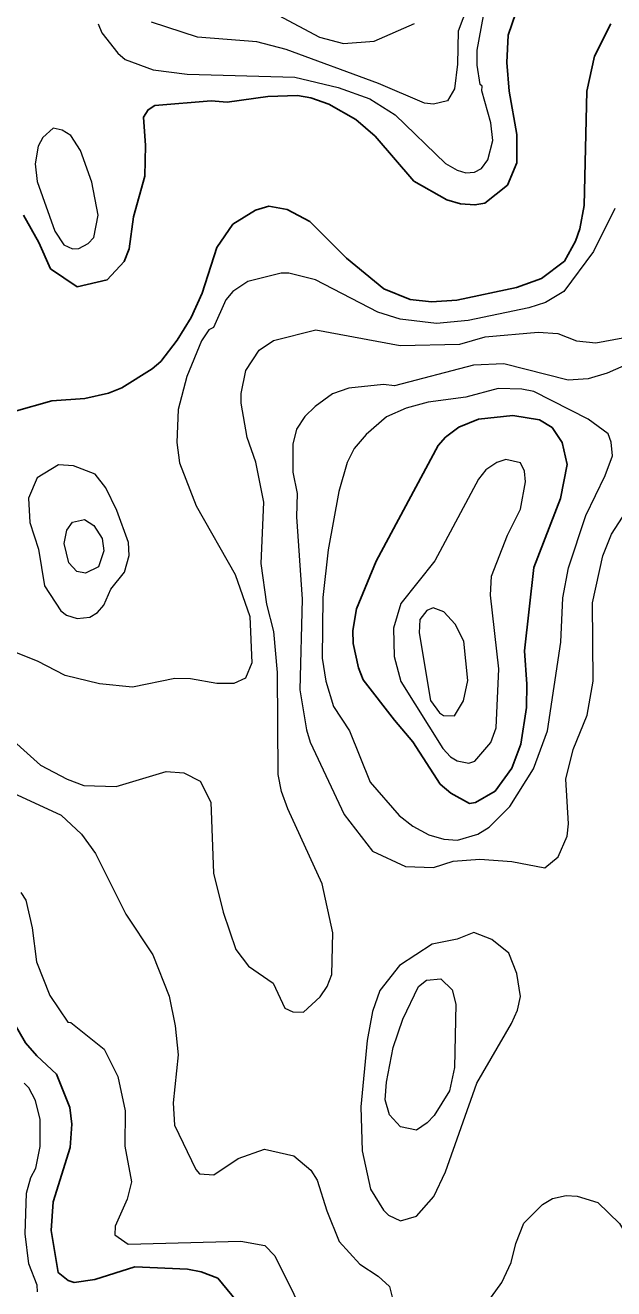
# Model space of a CAD drawing. Extents: x 673.3 to 698.5, y 6984.3 to 7012.3.
# Drawn here: x 686.196 to 686.958, y 6990.189 to 6991.822 of the extents above; entities that cross this region are included whole.
import ezdxf

# ---------------------------------------------------------------- set-up
doc = ezdxf.new("R2010")
doc.units = 0
doc.header["$LTSCALE"] = 0.032
doc.layers.add('1', color=7, linetype='Continuous', lineweight=25)
doc.layers.add('2', color=7, linetype='Continuous', lineweight=13)

msp = doc.modelspace()

# ---------------------------------------------------------------- linework, layer by layer
at = {"layer": '1'}
for points in [[(686.8408, 6991.8674), (686.8209, 6991.8094), (686.8192, 6991.7738), (686.8225, 6991.7367), (686.8324, 6991.6807), (686.8324, 6991.6443), (686.8201, 6991.6153), (686.7908, 6991.5921), (686.778, 6991.5899), (686.7595, 6991.5915), (686.7417, 6991.5965), (686.699, 6991.6206), (686.6488, 6991.6788), (686.6241, 6991.7003), (686.589, 6991.72), (686.5657, 6991.7283), (686.5484, 6991.7315), (686.5103, 6991.7298), (686.4576, 6991.7226), (686.437, 6991.7242)], [(686.1819, 6991.3228), (686.2305, 6991.3365), (686.2732, 6991.3396), (686.3041, 6991.3468), (686.3214, 6991.3535), (686.3605, 6991.3779), (686.3718, 6991.3876), (686.3929, 6991.4149), (686.4109, 6991.4442), (686.4251, 6991.4758), (686.4441, 6991.5348), (686.4647, 6991.5649), (686.4941, 6991.5832), (686.5115, 6991.5881), (686.5353, 6991.584), (686.5643, 6991.5684), (686.6119, 6991.5211), (686.6604, 6991.4815), (686.6944, 6991.4677), (686.722, 6991.4645), (686.7546, 6991.4668), (686.8318, 6991.4832), (686.8643, 6991.4947), (686.8939, 6991.5172), (686.9081, 6991.5429), (686.9138, 6991.5591), (686.9194, 6991.5891), (686.9227, 6991.7367), (686.9326, 6991.7823), (686.9541, 6991.8241)], [(686.437, 6991.7242), (686.3641, 6991.7184), (686.3553, 6991.7129), (686.3494, 6991.7035), (686.3518, 6991.6666), (686.351, 6991.6272), (686.3365, 6991.5743), (686.3309, 6991.5331), (686.3241, 6991.5166), (686.3021, 6991.4929), (686.2633, 6991.484), (686.2288, 6991.5074), (686.214, 6991.5412), (686.1938, 6991.5768)], [(686.4817, 6990.1588), (686.4454, 6990.2029), (686.424, 6990.2111), (686.4061, 6990.2144), (686.3379, 6990.2176), (686.2862, 6990.201), (686.2594, 6990.1972), (686.2516, 6990.1997), (686.2389, 6990.2101), (686.2298, 6990.2643), (686.2322, 6990.3017), (686.2542, 6990.3718), (686.2566, 6990.402), (686.2541, 6990.4236), (686.2369, 6990.4667), (686.2111, 6990.4901), (686.1967, 6990.5069), (686.1818, 6990.5324)]]:
    msp.add_lwpolyline(points, dxfattribs=at)
msp.add_lwpolyline([(686.8545, 6991.1214), (686.8886, 6991.2106), (686.8974, 6991.2543), (686.8911, 6991.283), (686.878, 6991.3021), (686.8616, 6991.3121), (686.827, 6991.3178), (686.7829, 6991.313), (686.7571, 6991.3027), (686.74, 6991.2899), (686.7307, 6991.2789), (686.6501, 6991.1295), (686.6248, 6991.0677), (686.6199, 6991.0397), (686.6205, 6991.0231), (686.6275, 6990.9917), (686.6335, 6990.976), (686.6738, 6990.9242), (686.6978, 6990.8962), (686.7331, 6990.8414), (686.747, 6990.8295), (686.771, 6990.8163), (686.7789, 6990.8175), (686.8042, 6990.8321), (686.8257, 6990.8618), (686.8373, 6990.893), (686.8446, 6990.9406), (686.8453, 6990.9705), (686.8421, 6991.0135)], close=True, dxfattribs=at)
at = {"layer": '2'}
for points in [[(686.7758, 6991.8661), (686.7566, 6991.8146), (686.7557, 6991.7716), (686.7516, 6991.7397), (686.7425, 6991.7242), (686.7244, 6991.7202), (686.7129, 6991.7213), (686.6532, 6991.7466), (686.5337, 6991.7909), (686.4959, 6991.8007), (686.4192, 6991.8065), (686.3595, 6991.8259)], [(686.2906, 6991.8237), (686.2952, 6991.8122), (686.316, 6991.7861), (686.3257, 6991.778), (686.3617, 6991.7646), (686.4057, 6991.7589), (686.5451, 6991.7551), (686.6013, 6991.7417), (686.642, 6991.7269), (686.6749, 6991.7064), (686.7398, 6991.6436), (686.7552, 6991.6346), (686.7664, 6991.6314), (686.7777, 6991.6322), (686.7865, 6991.6369), (686.7948, 6991.648), (686.8013, 6991.673), (686.7988, 6991.696), (686.7868, 6991.7375), (686.7874, 6991.7435), (686.7849, 6991.7454), (686.781, 6991.7704), (686.7809, 6991.7899), (686.7892, 6991.8344)], [(686.5234, 6991.835), (686.5768, 6991.8067), (686.6079, 6991.7984), (686.6479, 6991.8017), (686.6998, 6991.8245)], [(686.9589, 6991.5854), (686.9316, 6991.5295), (686.893, 6991.4779), (686.8695, 6991.4638), (686.848, 6991.4571), (686.7694, 6991.4407), (686.7283, 6991.4367), (686.6814, 6991.4424), (686.6526, 6991.4512), (686.572, 6991.4931), (686.5373, 6991.5019), (686.5274, 6991.5016), (686.4843, 6991.4911), (686.4647, 6991.4779), (686.4559, 6991.4674), (686.4397, 6991.4314), (686.434, 6991.4283), (686.4244, 6991.4142), (686.4055, 6991.3681), (686.3941, 6991.3256), (686.3925, 6991.2829), (686.396, 6991.2564), (686.4175, 6991.2011), (686.4677, 6991.1121), (686.4868, 6991.0578), (686.4894, 6990.998), (686.4814, 6990.9784), (686.466, 6990.9716), (686.4441, 6990.9716), (686.4099, 6990.9773), (686.3899, 6990.978), (686.335, 6990.9668), (686.2923, 6990.971), (686.2478, 6990.9817), (686.212, 6991.0004), (686.1697, 6991.0169)], [(686.1635, 6990.913), (686.216, 6990.8657), (686.2506, 6990.8476), (686.2722, 6990.8395), (686.3138, 6990.8382), (686.3785, 6990.8576), (686.4015, 6990.856), (686.4226, 6990.8454), (686.4363, 6990.8181), (686.4398, 6990.7263), (686.4525, 6990.6759), (686.4688, 6990.6278), (686.4851, 6990.6063), (686.517, 6990.584), (686.5322, 6990.5519), (686.5426, 6990.5472), (686.5563, 6990.5468), (686.5777, 6990.5664), (686.5871, 6990.58), (686.5928, 6990.5955), (686.5944, 6990.649), (686.5804, 6990.7125), (686.5358, 6990.8096), (686.5279, 6990.8318), (686.5236, 6990.8539), (686.5228, 6990.9858), (686.518, 6991.0387), (686.5089, 6991.0738), (686.5017, 6991.1266), (686.5048, 6991.2057), (686.4944, 6991.2573), (686.4834, 6991.2891), (686.4756, 6991.3335), (686.4756, 6991.3461), (686.4818, 6991.3758), (686.499, 6991.4023), (686.5174, 6991.4147), (686.5723, 6991.4285), (686.6814, 6991.4082), (686.7587, 6991.4099), (686.7913, 6991.4196), (686.8601, 6991.4253), (686.8855, 6991.4237), (686.9097, 6991.4142), (686.9347, 6991.4115), (686.9693, 6991.4183)], [(686.9852, 6991.3883), (686.9493, 6991.3726), (686.9246, 6991.3651), (686.8989, 6991.3633), (686.8155, 6991.3845), (686.7764, 6991.383), (686.6739, 6991.3561), (686.6598, 6991.3576), (686.6151, 6991.3529), (686.594, 6991.3459), (686.5712, 6991.3293), (686.558, 6991.3163), (686.5474, 6991.3002), (686.5424, 6991.2806), (686.5424, 6991.2443), (686.548, 6991.2171), (686.5473, 6991.1869), (686.5546, 6991.0804), (686.5517, 6990.9631), (686.56, 6990.9116), (686.5648, 6990.8954), (686.6088, 6990.8021), (686.6456, 6990.7547), (686.6884, 6990.7347), (686.7246, 6990.7337), (686.75, 6990.742), (686.7843, 6990.7445), (686.826, 6990.7413), (686.8685, 6990.7333), (686.8857, 6990.7473), (686.8975, 6990.7741), (686.8991, 6990.7901), (686.8959, 6990.8477), (686.9052, 6990.8861), (686.9234, 6990.9304), (686.9309, 6990.9744), (686.9301, 6991.0757), (686.9434, 6991.1364), (686.9549, 6991.1642), (686.9839, 6991.2095)], [(686.1575, 6990.8404), (686.2429, 6990.8012), (686.2689, 6990.7768), (686.287, 6990.7516), (686.3262, 6990.6734), (686.3615, 6990.6207), (686.3823, 6990.5675), (686.3901, 6990.5292), (686.3941, 6990.4916), (686.3878, 6990.4294), (686.3892, 6990.4007), (686.4169, 6990.3435), (686.4219, 6990.3379), (686.4403, 6990.3365), (686.4716, 6990.3576), (686.5059, 6990.3697), (686.5439, 6990.3608), (686.5657, 6990.3425), (686.5739, 6990.3295), (686.5863, 6990.29), (686.6023, 6990.2503), (686.6292, 6990.2212), (686.6529, 6990.2055), (686.6676, 6990.1923)], [(686.1906, 6990.7014), (686.197, 6990.6913), (686.2051, 6990.6555), (686.2108, 6990.6115), (686.228, 6990.5684), (686.2514, 6990.5339), (686.2551, 6990.5333), (686.2983, 6990.499), (686.3161, 6990.4637), (686.3257, 6990.4193), (686.3249, 6990.3734), (686.3338, 6990.3273), (686.3282, 6990.305), (686.3127, 6990.2703), (686.3121, 6990.259), (686.3296, 6990.247), (686.4754, 6990.2509), (686.5062, 6990.2453), (686.5193, 6990.2317), (686.5683, 6990.1327)], [(686.2119, 6990.1853), (686.2117, 6990.1939), (686.2011, 6990.2216), (686.1963, 6990.2601), (686.1979, 6990.3128), (686.2036, 6990.3331), (686.2101, 6990.3452), (686.2157, 6990.3731), (686.2156, 6990.4079), (686.2094, 6990.4323), (686.201, 6990.4488), (686.195, 6990.4548)], [(686.7657, 6990.1323), (686.8127, 6990.1973), (686.8248, 6990.2231), (686.8308, 6990.2475), (686.8414, 6990.2739), (686.8654, 6990.298), (686.8785, 6990.3057), (686.8963, 6990.3096), (686.9103, 6990.3087), (686.9372, 6990.3006), (686.9652, 6990.2735), (687.0122, 6990.1957), (687.0377, 6990.1646)], [(686.6676, 6990.1923), (686.6742, 6990.1662)]]:
    msp.add_lwpolyline(points, dxfattribs=at)
for points in [[(686.2824, 6991.6193), (686.2678, 6991.6601), (686.2553, 6991.6797), (686.2442, 6991.6863), (686.2323, 6991.6891), (686.2191, 6991.677), (686.213, 6991.666), (686.2092, 6991.6429), (686.2118, 6991.6201), (686.2344, 6991.5559), (686.246, 6991.5385), (686.2576, 6991.533), (686.2656, 6991.5336), (686.2775, 6991.54), (686.285, 6991.5476), (686.2907, 6991.5768)], [(686.8893, 6991.0249), (686.8916, 6991.0823), (686.8991, 6991.121), (686.9214, 6991.1885), (686.9467, 6991.2403), (686.956, 6991.2658), (686.9545, 6991.2833), (686.9504, 6991.294), (686.9246, 6991.3128), (686.8541, 6991.3488), (686.8386, 6991.3519), (686.8081, 6991.3528), (686.7661, 6991.3414), (686.7174, 6991.3348), (686.6891, 6991.3271), (686.6638, 6991.316), (686.6374, 6991.2933), (686.622, 6991.2752), (686.6127, 6991.2568), (686.6018, 6991.2197), (686.588, 6991.1441), (686.5815, 6991.0826), (686.5806, 6991.0041), (686.5851, 6990.9743), (686.5951, 6990.9418), (686.6158, 6990.9103), (686.6424, 6990.8437), (686.6799, 6990.8009), (686.6977, 6990.787), (686.7183, 6990.7758), (686.738, 6990.7703), (686.7555, 6990.769), (686.782, 6990.7768), (686.7964, 6990.7857), (686.8233, 6990.8124), (686.8539, 6990.8611), (686.8721, 6990.9104)], [(686.8092, 6990.9904), (686.7981, 6991.0856), (686.7996, 6991.11), (686.8202, 6991.1633), (686.837, 6991.1965), (686.8437, 6991.2319), (686.8421, 6991.2458), (686.837, 6991.2567), (686.8182, 6991.2608), (686.8064, 6991.2571), (686.7923, 6991.2475), (686.7825, 6991.2353), (686.7262, 6991.1301), (686.6823, 6991.0749), (686.6727, 6991.0431), (686.6735, 6991.0065), (686.6824, 6990.9741), (686.7366, 6990.8875), (686.7465, 6990.8767), (686.7553, 6990.8714), (686.7703, 6990.8683), (686.7779, 6990.8712), (686.7986, 6990.8951), (686.8054, 6990.9141)], [(686.307, 6991.0932), (686.3245, 6991.1151), (686.3306, 6991.1368), (686.3298, 6991.1537), (686.3147, 6991.1951), (686.3007, 6991.2244), (686.2868, 6991.2418), (686.2587, 6991.2525), (686.2392, 6991.254), (686.2118, 6991.2371), (686.2004, 6991.2111), (686.202, 6991.1794), (686.2134, 6991.1449), (686.2211, 6991.0977), (686.2421, 6991.0651), (686.2495, 6991.0596), (686.2634, 6991.0555), (686.2799, 6991.0573), (686.2896, 6991.0633), (686.2978, 6991.0727)], [(686.2525, 6991.1275), (686.2468, 6991.1524), (686.2499, 6991.1694), (686.2574, 6991.1801), (686.2728, 6991.1833), (686.2848, 6991.1755), (686.2956, 6991.1587), (686.2979, 6991.1429), (686.291, 6991.1222), (686.2741, 6991.1142), (686.2629, 6991.1163)], [(686.7638, 6991.0262), (686.7524, 6991.0482), (686.7378, 6991.0639), (686.724, 6991.0693), (686.7157, 6991.0659), (686.7069, 6991.0539), (686.7061, 6991.037), (686.7208, 6990.9494), (686.7322, 6990.9334), (686.7374, 6990.9302), (686.7517, 6990.9296), (686.7634, 6990.9491), (686.7687, 6990.9751)], [(686.7804, 6990.4551), (686.8254, 6990.5322), (686.8331, 6990.5493), (686.8371, 6990.5669), (686.8322, 6990.5965), (686.8218, 6990.623), (686.8, 6990.6406), (686.7765, 6990.6498), (686.7552, 6990.6411), (686.7226, 6990.6346), (686.6803, 6990.6071), (686.6549, 6990.5745), (686.6457, 6990.5474), (686.6385, 6990.5102), (686.6304, 6990.4242), (686.632, 6990.3676), (686.643, 6990.318), (686.6597, 6990.2907), (686.6662, 6990.2844), (686.6817, 6990.2771), (686.7023, 6990.2831), (686.7251, 6990.3085), (686.7402, 6990.3405)], [(686.6848, 6990.5374), (686.7051, 6990.5797), (686.7156, 6990.5882), (686.734, 6990.5898), (686.7485, 6990.5756), (686.7532, 6990.5572), (686.7516, 6990.4751), (686.7451, 6990.4452), (686.7252, 6990.4133), (686.7161, 6990.4036), (686.7024, 6990.3943), (686.6819, 6990.3983), (686.6674, 6990.4139), (686.6621, 6990.4333), (686.6636, 6990.456), (686.6724, 6990.5009)]]:
    msp.add_lwpolyline(points, close=True, dxfattribs=at)

doc.saveas('drawing.dxf')
